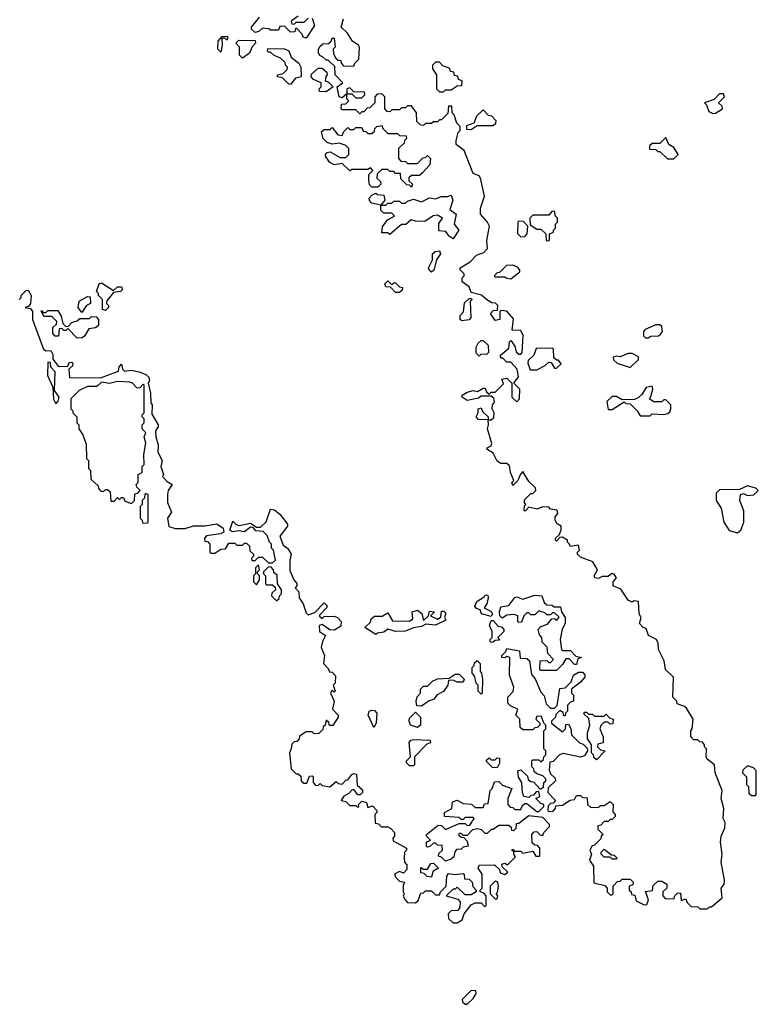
# Model space of a CAD drawing. Extents: x 2494118 to 2687960, y 757339 to 915227.
# Tile 265 of 364: x 2580383 to 2584100, y 903800 to 908753. Entities that reach past the tile are written whole.
import ezdxf

# ---------------------------------------------------------------- set-up
doc = ezdxf.new("R2010")
doc.units = 0

msp = doc.modelspace()

# ---------------------------------------------------------------- linework, layer by layer
at = {"layer": '0CON20XD'}
for points in [[(2581855, 908760), (2581866.4, 908723.6), (2581825, 908660), (2581810, 908665), (2581805, 908680), (2581778.3, 908708.3), (2581771.7, 908708.3), (2581768.3, 908691.7), (2581745, 908690), (2581715, 908720), (2581691.7, 908718.3), (2581685, 908700), (2581645, 908700), (2581637, 908707), (2581605, 908710), (2581587, 908693), (2581568.3, 908688.3), (2581550, 908705), (2581550, 908715), (2581590, 908765)], [(2581785, 908770), (2581750, 908745), (2581751.7, 908731.7), (2581765, 908730), (2581775, 908740), (2581815, 908740), (2581835, 908760)], [(2582895, 907070), (2582905, 907070), (2582911.7, 907078.3), (2582917.5, 907165), (2582905, 907190), (2582861.7, 907191.7), (2582868.3, 907248.3), (2582835, 907287.5), (2582805, 907290), (2582800, 907285), (2582800, 907245), (2582775, 907240), (2582752.5, 907275), (2582765, 907290), (2582788.3, 907291.7), (2582790, 907315), (2582777, 907327), (2582758.3, 907328.3), (2582733, 907343), (2582707, 907367), (2582655, 907380), (2582645, 907410), (2582610, 907435), (2582610, 907455), (2582620, 907465), (2582620, 907475), (2582600, 907495), (2582600, 907505), (2582650, 907535), (2582681.7, 907568.3), (2582718.3, 907581.7), (2582737.5, 907602.5), (2582733, 907643), (2582747.5, 907715), (2582737.5, 907735), (2582702.5, 907775), (2582702.5, 907805), (2582722.5, 907865), (2582702.5, 907955), (2582695, 907967.5), (2582665, 907980), (2582620, 908095), (2582580, 908125), (2582580, 908145), (2582590, 908185), (2582600, 908195), (2582600, 908215), (2582583, 908233), (2582570, 908275), (2582560, 908285), (2582558.3, 908318.3), (2582541.7, 908318.3), (2582538.3, 908281.7), (2582505, 908250), (2582495, 908250), (2582485, 908240), (2582465, 908240), (2582455, 908230), (2582425, 908230), (2582415, 908220), (2582401.7, 908221.7), (2582381.7, 908241.7), (2582380, 908285), (2582355, 908320), (2582335, 908320), (2582325, 908310), (2582305, 908310), (2582295, 908300), (2582255, 908300), (2582245, 908290), (2582231.7, 908291.7), (2582220, 908305), (2582220, 908365), (2582205, 908380), (2582181.7, 908378.3), (2582170, 908365), (2582170, 908335), (2582145, 908310), (2582131.7, 908308.3), (2582115, 908290), (2582105, 908290), (2582095, 908280), (2582075, 908300), (2582005, 908300), (2582000, 908305), (2582001.7, 908328.3), (2582025, 908330), (2582040, 908345), (2582030, 908355), (2582030, 908380), (2582005, 908360), (2581990, 908365), (2581980, 908415), (2582010, 908435), (2581970, 908475), (2581968.3, 908518.3), (2581935, 908550), (2581925, 908550), (2581906.7, 908566.7), (2581893.6, 908573.6), (2581887.5, 908585), (2581887.5, 908605), (2581895, 908620), (2581908.3, 908631.7), (2581937, 908633), (2581950, 908645), (2581955, 908660), (2581965, 908660), (2581970, 908615), (2581960, 908605), (2581963, 908583), (2581971.7, 908561.7), (2581985, 908550), (2581998.3, 908548.3), (2582000, 908535), (2582011.7, 908521.7), (2582065, 908520), (2582070, 908535), (2582090, 908555), (2582092.5, 908615), (2582087.5, 908625), (2582057.5, 908645), (2582032.5, 908685), (2582000, 908715), (2582013, 908757)], [(2581395, 908590), (2581380, 908605), (2581382.5, 908645), (2581401.7, 908668.3), (2581425, 908670), (2581430, 908665), (2581425, 908650), (2581415, 908660), (2581400, 908660), (2581402.5, 908625), (2581395, 908590)], [(2581505, 908560), (2581490, 908575), (2581490, 908615), (2581470, 908635), (2581485, 908650), (2581568.3, 908648.3), (2581570, 908635), (2581553, 908617), (2581540, 908585), (2581505, 908560)], [(2581745, 908427.5), (2581735, 908430), (2581705, 908460), (2581680, 908465), (2581680, 908475), (2581708.3, 908481.7), (2581728.3, 908501.7), (2581730, 908515), (2581720, 908525), (2581718.3, 908538.3), (2581695, 908560), (2581663, 908573), (2581645, 908590), (2581635, 908590), (2581630, 908595), (2581631.7, 908608.3), (2581715, 908606.7), (2581737, 908597), (2581750, 908565), (2581787.5, 908535), (2581797.5, 908515), (2581800, 908465), (2581771.7, 908458.3), (2581745, 908427.5)], [(2582515, 908390), (2582525, 908400), (2582555, 908400), (2582585, 908420), (2582608.3, 908421.7), (2582610, 908445), (2582591.7, 908451.7), (2582588.3, 908468.3), (2582571.7, 908471.7), (2582568.3, 908488.3), (2582551.7, 908491.7), (2582548.3, 908508.3), (2582511.7, 908521.7), (2582495, 908540), (2582475, 908540), (2582460, 908525), (2582460, 908505), (2582480, 908475), (2582480, 908405), (2582495, 908390), (2582515, 908390)], [(2581925, 908390), (2581891.7, 908391.7), (2581890, 908405), (2581900, 908415), (2581900, 908435), (2581861.7, 908451.7), (2581850, 908465), (2581851.7, 908478.3), (2581885, 908510), (2581905, 908510), (2581928.3, 908488.3), (2581930, 908475), (2581923, 908467), (2581920, 908445), (2581935, 908440), (2581960, 908415), (2581925, 908390)], [(2582105, 908360), (2582120, 908375), (2582118.3, 908388.3), (2582065, 908390), (2582045, 908410), (2582030, 908405), (2582030, 908380), (2582055, 908380), (2582075, 908360), (2582105, 908360)], [(2583870.7, 908280.7), (2583885, 908282.5), (2583920, 908305), (2583918.3, 908318.3), (2583900, 908335), (2583930, 908365), (2583925, 908380), (2583905, 908380), (2583878.3, 908351.7), (2583830, 908335), (2583840, 908325), (2583850.7, 908290.7), (2583870.7, 908280.7)], [(2582655, 908200), (2582685, 908220), (2582765, 908220), (2582778.3, 908231.7), (2582780, 908245), (2582758.3, 908268.3), (2582741.7, 908271.7), (2582715, 908300), (2582681.7, 908268.3), (2582668.3, 908231.7), (2582631.7, 908218.3), (2582631.7, 908201.7), (2582655, 908200)], [(2582355, 907910), (2582345, 907920), (2582331.7, 907921.7), (2582301.7, 907951.7), (2582300, 907980), (2582275, 907980), (2582265, 907990), (2582245, 907990), (2582235, 908000), (2582205, 908000), (2582181.7, 907978.3), (2582180, 907955), (2582198.3, 907938.3), (2582200, 907925), (2582185, 907910), (2582155, 907910), (2582143, 907923), (2582140, 907945), (2582140, 907975), (2582160, 907995), (2582148.3, 908008.3), (2582135, 908000), (2582055, 908000), (2582045, 907992.5), (2582005, 908030), (2581965, 908022.5), (2581943.9, 908033.9), (2581923, 908063), (2581922.5, 908075), (2581930, 908085), (2581945, 908087.5), (2581995, 908060), (2582025, 908060), (2582040, 908075), (2582040, 908105), (2582025, 908120), (2581991.7, 908131.7), (2581955, 908127.5), (2581930, 908135), (2581910, 908155), (2581901.7, 908188.3), (2581915, 908200), (2581945, 908200), (2581955, 908210), (2581983.6, 908173.6), (2582005, 908170), (2582015, 908190), (2582035, 908210), (2582045, 908200), (2582065, 908200), (2582075, 908210), (2582105, 908210), (2582111.7, 908191.7), (2582125, 908190), (2582135, 908180), (2582155, 908180), (2582168.3, 908191.7), (2582170, 908205), (2582180, 908215), (2582205, 908220), (2582210, 908205), (2582235, 908180), (2582285, 908180), (2582295, 908170), (2582328.3, 908168.3), (2582330, 908155), (2582320, 908145), (2582318.3, 908131.7), (2582290, 908105), (2582290, 908055), (2582301.7, 908041.7), (2582325, 908040), (2582335, 908030), (2582385, 908030), (2582411.7, 908058.3), (2582425, 908060), (2582435, 908070), (2582450, 908055), (2582447, 908023), (2582408.3, 907981.7), (2582395, 907970), (2582355, 907970), (2582341.7, 907958.3), (2582341.7, 907941.7), (2582360, 907925), (2582355, 907910)], [(2583675, 908052.5), (2583697.5, 908075), (2583675, 908110), (2583650, 908125), (2583635, 908160), (2583605, 908130), (2583565, 908130), (2583551.7, 908118.3), (2583551.7, 908101.7), (2583585, 908100), (2583595, 908090), (2583605, 908090), (2583643, 908053), (2583675, 908052.5)], [(2582565, 907650), (2582543.6, 907663.6), (2582528.3, 907688.3), (2582491.7, 907691.7), (2582493, 907727), (2582510, 907755), (2582485, 907770), (2582463.3, 907766.7), (2582421.7, 907738.3), (2582375, 907740), (2582353, 907747), (2582327, 907723), (2582305, 907722.5), (2582245, 907672.5), (2582235, 907680), (2582205, 907680), (2582208.3, 907711.7), (2582233.3, 907746.7), (2582270, 907765), (2582255, 907780), (2582215, 907780), (2582200, 907795), (2582200, 907820), (2582155, 907830), (2582143.3, 907843.3), (2582142.5, 907855), (2582155, 907870), (2582175, 907880), (2582183, 907873), (2582215, 907870), (2582220, 907845), (2582200, 907820), (2582225, 907820), (2582235, 907830), (2582255, 907830), (2582265, 907840), (2582295, 907840), (2582305, 907830), (2582325, 907830), (2582335, 907840), (2582365, 907850), (2582405, 907837.5), (2582445, 907857.5), (2582475, 907852.5), (2582505, 907863.3), (2582536.7, 907863.3), (2582555, 907870), (2582562.5, 907845), (2582548.3, 907798.3), (2582580, 907775), (2582570, 907725), (2582592.5, 907695), (2582565, 907650)], [(2583045, 907640), (2583050, 907645), (2583050, 907675), (2583070, 907685), (2583070, 907695), (2583080, 907705), (2583080, 907725), (2583090, 907735), (2583090, 907755), (2583080, 907765), (2583075, 907790), (2583061.7, 907788.3), (2583045, 907770), (2582965, 907770), (2582950, 907755), (2582951.7, 907721.7), (2582985, 907700), (2583005, 907700), (2583030, 907675), (2583031.7, 907641.7), (2583045, 907640)], [(2582905, 907660), (2582925, 907662.5), (2582937.5, 907675), (2582940, 907715), (2582918.3, 907738.3), (2582895, 907740), (2582890, 907735), (2582888.3, 907678.3), (2582905, 907660)], [(2582455, 907482.5), (2582443, 907493), (2582440, 907505), (2582460, 907545), (2582460, 907575), (2582473, 907587), (2582495, 907590), (2582500, 907575), (2582480, 907545), (2582467, 907493), (2582455, 907482.5)], [(2582855, 907450), (2582900, 907485), (2582900, 907495), (2582888.3, 907508.3), (2582865, 907517.5), (2582833, 907517), (2582798.3, 907481.7), (2582785, 907480), (2582770, 907465), (2582775, 907460), (2582825, 907460), (2582833, 907453), (2582855, 907450)], [(2580380, 907345), (2580390, 907355), (2580390, 907365), (2580415, 907390), (2580425, 907392.5), (2580440, 907365), (2580437.5, 907325), (2580428.3, 907311.7), (2580410, 907305), (2580435, 907300), (2580447, 907287), (2580447.5, 907245), (2580503.3, 907095), (2580515, 907087.5), (2580539.3, 907089.3), (2580549.3, 907069.3), (2580550, 907045), (2580578.3, 907008.3), (2580625, 907010), (2580631.7, 907028.3), (2580645, 907030), (2580650, 907025), (2580648.3, 907011.7), (2580630, 906995), (2580633, 906953), (2580789.3, 906950.7), (2580880, 906985), (2580883, 907007), (2580895, 907020), (2580900, 906995), (2580910, 906985), (2580945, 906990), (2580989.3, 906979.3), (2581018.3, 906968.3), (2581033.3, 906955), (2581037, 906937), (2581030, 906925), (2581041.2, 906875), (2581042.5, 906825), (2581050, 906815), (2581048.3, 906768.3), (2581080, 906715), (2581080, 906705), (2581066.7, 906685), (2581067.5, 906655), (2581080, 906615), (2581078.3, 906578.3), (2581100, 906535), (2581094, 906505), (2581107.5, 906465), (2581102.5, 906455), (2581125, 906430), (2581150, 906415), (2581130, 906385), (2581127.5, 906365), (2581127.5, 906325), (2581147.5, 906275), (2581127.5, 906245), (2581133.6, 906203.6), (2581165, 906193.3), (2581215, 906193.8), (2581257, 906207), (2581315, 906207.5), (2581375, 906217.5), (2581407.5, 906195), (2581410, 906175), (2581393, 906167), (2581323, 906157), (2581312.5, 906145), (2581315, 906130), (2581328.3, 906128.3), (2581340, 906115), (2581340, 906075), (2581345, 906070), (2581365, 906070), (2581395, 906090), (2581418.3, 906091.7), (2581435, 906120), (2581465, 906120), (2581475, 906110), (2581505, 906110), (2581515, 906120), (2581525, 906120), (2581540, 906105), (2581541.7, 906081.7), (2581560, 906065), (2581560, 906055), (2581550, 906045), (2581551.7, 906031.7), (2581568.3, 906031.7), (2581585, 906050), (2581605, 906050), (2581635, 906020), (2581655, 906020), (2581670, 906035), (2581660, 906085), (2581650, 906095), (2581650, 906115), (2581640, 906125), (2581628.3, 906158.3), (2581608.3, 906178.3), (2581571.7, 906181.7), (2581558.3, 906198.3), (2581545, 906200), (2581515, 906176.7), (2581485, 906182.5), (2581455, 906177.5), (2581440, 906185), (2581455, 906230), (2581473, 906213), (2581488.3, 906208.3), (2581545, 906220), (2581575, 906200), (2581595, 906200), (2581623.6, 906226.4), (2581645, 906290), (2581665, 906287.5), (2581693.9, 906263.9), (2581730, 906215), (2581730, 906205), (2581692.5, 906155), (2581709.3, 906109.3), (2581733, 906093), (2581750, 906065), (2581742.5, 906035), (2581743, 905983), (2581762.5, 905935), (2581777, 905917), (2581777.5, 905905), (2581770, 905895), (2581787.5, 905875), (2581790, 905845), (2581810, 905815), (2581825, 905770), (2581835, 905760), (2581868.3, 905771.7), (2581915, 905820), (2581930, 905805), (2581927.5, 905795), (2581891.7, 905758.3), (2581891.7, 905751.7), (2581905, 905740), (2581915, 905750), (2581965, 905753.3), (2581982.5, 905745), (2582000, 905725), (2581998.3, 905701.7), (2581967.5, 905682.5), (2581943, 905683), (2581905, 905710), (2581890, 905705), (2581892.5, 905675), (2581922.5, 905655), (2581906.2, 905625), (2581900, 905595), (2581917.5, 905555), (2581912.5, 905515), (2581935, 905490), (2581941.7, 905471.7), (2581955, 905470), (2581971.7, 905451.7), (2581970, 905415), (2581960, 905405), (2581970, 905375), (2581965, 905370), (2581955, 905380), (2581947.5, 905365), (2581966.2, 905325), (2581957.5, 905285), (2581986.2, 905255), (2581986, 905244), (2581958.3, 905201.7), (2581941.7, 905201.7), (2581938.3, 905218.3), (2581925, 905230), (2581920, 905205), (2581910, 905195), (2581908.3, 905181.7), (2581888.3, 905161.7), (2581865, 905160), (2581855, 905170), (2581825, 905170), (2581791.7, 905148.3), (2581790, 905135), (2581778.3, 905121.7), (2581765, 905120), (2581751.7, 905108.3), (2581750, 905085), (2581740, 905065), (2581750, 904985), (2581775, 904960), (2581785, 904960), (2581798.3, 904948.3), (2581800, 904925), (2581813, 904913), (2581828.3, 904911.7), (2581841.7, 904948.3), (2581855, 904950), (2581860, 904945), (2581860, 904915), (2581871.7, 904901.7), (2581885, 904900), (2581895, 904910), (2581905, 904900), (2581943.3, 904893.3), (2581975, 904920), (2581985, 904910), (2582005, 904907.5), (2582025, 904927.5), (2582035, 904930), (2582053.8, 904956.2), (2582065, 904961.2), (2582077.3, 904957.3), (2582082, 904902), (2582108.3, 904878.3), (2582107.5, 904865), (2582096.1, 904853.9), (2582085, 904853.3), (2582065, 904880), (2582055, 904877.5), (2582039.3, 904860.7), (2582013.6, 904846.4), (2582000, 904825), (2582025, 904820), (2582045, 904800), (2582075, 904800), (2582085, 904790), (2582090, 904795), (2582087.5, 904805), (2582105, 904821.2), (2582127.5, 904815), (2582135, 904790), (2582158.3, 904798.3), (2582180, 904775), (2582180, 904765), (2582170, 904755), (2582171.7, 904711.7), (2582188.3, 904708.3), (2582203, 904693), (2582235, 904692.5), (2582250, 904685), (2582270, 904665), (2582270, 904645), (2582260, 904635), (2582261.7, 904621.7), (2582330, 904585), (2582330, 904575), (2582320, 904565), (2582317.5, 904535), (2582320, 904515), (2582331.7, 904501.7), (2582331.7, 904478.3), (2582315, 904460), (2582295, 904467.5), (2582270, 904455), (2582275, 904440), (2582295, 904420), (2582320, 904415), (2582312.5, 904397.5), (2582312.5, 904365), (2582317.5, 904355), (2582313.6, 904343.6), (2582322.5, 904325), (2582335, 904312.5), (2582375, 904310), (2582388.3, 904321.7), (2582401.7, 904358.3), (2582415, 904360), (2582425, 904370), (2582455, 904370), (2582475, 904350), (2582495, 904350), (2582500, 904365), (2582530, 904395), (2582532.5, 904445), (2582541.7, 904458.3), (2582575, 904452.5), (2582615, 904457.5), (2582620, 904455), (2582621.7, 904431.7), (2582645, 904430), (2582660, 904415), (2582663, 904393), (2582680, 904375), (2582680, 904365), (2582655, 904350), (2582625, 904350), (2582585, 904390), (2582575, 904380), (2582565, 904380), (2582530, 904345), (2582588.3, 904328.3), (2582600, 904315), (2582598.3, 904288.3), (2582588.3, 904271.7), (2582555, 904270), (2582540, 904255), (2582541.7, 904231.7), (2582565, 904210), (2582585, 904210), (2582610, 904225), (2582620, 904255), (2582655, 904300), (2582675, 904310), (2582705, 904310), (2582721.7, 904291.7), (2582730, 904295), (2582730, 904345), (2582718.3, 904358.3), (2582700, 904365), (2582700, 904375), (2582710, 904385), (2582710, 904455), (2582690, 904485), (2582695, 904500), (2582771.7, 904501.7), (2582798.3, 904478.3), (2582801.7, 904461.7), (2582825, 904452.5), (2582840, 904465), (2582811.7, 904491.7), (2582810, 904505), (2582825, 904510), (2582838.3, 904501.7), (2582878.3, 904541.7), (2582870, 904555), (2582870, 904570), (2582861.7, 904571.7), (2582861.7, 904578.3), (2582868.3, 904578.3), (2582870, 904570), (2582905, 904570), (2582915, 904560), (2582965, 904570), (2582980, 904545), (2583000, 904545), (2583000, 904585), (2582988.3, 904598.3), (2582975, 904600), (2582961.7, 904611.7), (2582960, 904655), (2582971.7, 904668.3), (2582985, 904670), (2583001.7, 904651.7), (2583015, 904650), (2583020, 904665), (2583050, 904695), (2583050, 904705), (2583015, 904740), (2582945, 904747.5), (2582895, 904710), (2582881.7, 904708.3), (2582880, 904685), (2582867.5, 904672.5), (2582860, 904675), (2582858.3, 904688.3), (2582845, 904700), (2582795, 904700), (2582765, 904680), (2582755, 904680), (2582735, 904660), (2582725, 904660), (2582707, 904677), (2582685, 904682.5), (2582661.7, 904678.3), (2582635, 904650), (2582615, 904650), (2582605, 904660), (2582595, 904660), (2582591.7, 904651.7), (2582605, 904640), (2582618.3, 904638.3), (2582635, 904620), (2582640, 904595), (2582615, 904590), (2582605, 904580), (2582581.7, 904578.3), (2582573, 904567), (2582568.3, 904541.7), (2582555, 904530), (2582525, 904520), (2582505, 904540), (2582490, 904545), (2582491.7, 904558.3), (2582510, 904575), (2582508.3, 904598.3), (2582485, 904600), (2582475, 904610), (2582465, 904610), (2582447, 904593), (2582435, 904590), (2582430, 904595), (2582430, 904615), (2582450, 904625), (2582430, 904645), (2582430, 904655), (2582488.3, 904701.7), (2582505, 904700), (2582525, 904680), (2582595, 904710), (2582625, 904710), (2582635, 904700), (2582648.3, 904701.7), (2582670, 904735), (2582665, 904740), (2582625, 904740), (2582615, 904730), (2582605, 904730), (2582595, 904740), (2582520, 904745), (2582520, 904765), (2582557.5, 904785), (2582561.7, 904818.3), (2582585, 904827.5)], [(2580815, 907290), (2580800, 907295), (2580800, 907345), (2580780, 907365), (2580780, 907375), (2580770, 907385), (2580782.5, 907425), (2580795, 907430), (2580855, 907390), (2580875, 907410), (2580895, 907410), (2580900, 907395), (2580890, 907385), (2580855, 907380), (2580821.7, 907338.3), (2580820, 907325), (2580830, 907315), (2580830, 907305), (2580815, 907290)], [(2582295, 907380), (2582275, 907380), (2582248.3, 907408.3), (2582225, 907410), (2582220, 907425), (2582235, 907440), (2582255, 907420), (2582265, 907430), (2582275, 907430), (2582295, 907410), (2582310, 907405), (2582308.3, 907391.7), (2582295, 907380)], [(2580695, 907280), (2580677.5, 907305), (2580683, 907337), (2580725, 907360), (2580738.3, 907358.3), (2580740, 907325), (2580720, 907315), (2580695, 907280)], [(2582608.3, 907238.3), (2582600, 907245), (2582600, 907265), (2582617, 907283), (2582621.7, 907328.3), (2582645, 907350), (2582655, 907350), (2582660, 907345), (2582650, 907335), (2582652.5, 907255), (2582645, 907242.5), (2582608.3, 907238.3)], [(2580671.7, 907151.7), (2580625, 907200), (2580615, 907190), (2580605, 907190), (2580595, 907200), (2580581.7, 907198.3), (2580578.3, 907161.7), (2580561.7, 907161.7), (2580550, 907175), (2580550, 907205), (2580568.3, 907221.7), (2580570, 907235), (2580545, 907260), (2580505, 907260), (2580491.7, 907288.3), (2580498.3, 907288.3), (2580500, 907280), (2580515, 907280), (2580525, 907290), (2580575, 907290), (2580591.7, 907261.7), (2580600, 907225), (2580615, 907210), (2580628.3, 907211.7), (2580645, 907230), (2580671.7, 907238.3), (2580685, 907250), (2580735, 907250), (2580745, 907260), (2580768.3, 907258.3), (2580780, 907245), (2580780, 907215), (2580765, 907202.5), (2580731.7, 907198.3), (2580709.3, 907160.7), (2580695, 907152.5), (2580671.7, 907151.7)], [(2583545, 907152.5), (2583558.3, 907161.7), (2583597, 907163), (2583608.3, 907171.7), (2583617.5, 907185), (2583615, 907210), (2583605, 907217.5), (2583585, 907217.5), (2583530, 907195), (2583522.5, 907185), (2583523, 907163), (2583533, 907153), (2583545, 907152.5)], [(2582585, 904827.5), (2582615, 904810), (2582657, 904807), (2582675, 904790), (2582715, 904790), (2582721.7, 904808.3), (2582740, 904810), (2582750, 904875), (2582760, 904885), (2582771.7, 904918.3), (2582795, 904920), (2582813, 904903), (2582860, 904885), (2582840, 904835), (2582840, 904805), (2582851.7, 904791.7), (2582865, 904790), (2582875, 904780), (2582905, 904780), (2582911.7, 904798.3), (2582925, 904810), (2582935, 904810), (2582985, 904770), (2582995, 904770), (2583020, 904795), (2583020, 904805), (2583005, 904810), (2582980, 904835), (2583000, 904845), (2582995, 904870), (2582981.7, 904868.3), (2582968.3, 904851.7), (2582955, 904850), (2582945, 904840), (2582920, 904845), (2582912.5, 904865), (2582910, 904915), (2582893, 904943), (2582890, 904975), (2582905, 904980), (2582938.3, 904948.3), (2582941.7, 904931.7), (2582955, 904920), (2582968.3, 904918.3), (2583001.7, 904881.7), (2583018.3, 904891.7), (2583020, 904915), (2583030, 904925), (2583030, 904935), (2583015, 904950), (2582985, 904960), (2582971.7, 904971.7), (2582970, 904985), (2582960, 904995), (2582960, 905025), (2582965, 905030), (2582995, 905030), (2583005, 905020), (2583018.3, 905031.7), (2583020, 905045), (2583030, 905055), (2583030, 905075), (2583020, 905085), (2583020, 905175), (2583030, 905185), (2583030, 905205), (2583020, 905215), (2583008.3, 905248.3), (2582985, 905250), (2582980, 905235), (2583000, 905215), (2583000, 905205), (2582988.3, 905191.7), (2582975, 905190), (2582965, 905180), (2582915, 905180), (2582901.7, 905191.7), (2582900, 905235), (2582880, 905255), (2582890, 905285), (2582855, 905300), (2582840, 905315), (2582840, 905345), (2582867, 905373), (2582870, 905395), (2582847.5, 905455), (2582850, 905545), (2582835, 905550), (2582825, 905542.5), (2582810, 905545), (2582810, 905555), (2582830, 905575), (2582835, 905590), (2582898.3, 905578.3), (2582901.7, 905541.7), (2582935, 905540), (2582948.3, 905528.3), (2582958.3, 905458.3), (2582977, 905437), (2583005, 905370), (2583021.7, 905351.7), (2583031.7, 905311.7), (2583055, 905290), (2583075, 905290), (2583087.5, 905302.5), (2583101.7, 905388.3), (2583128.3, 905391.7), (2583158.3, 905421.7), (2583170, 905455), (2583195, 905470), (2583215, 905470), (2583227, 905457), (2583227.5, 905445), (2583205, 905420), (2583160, 905385), (2583160, 905365), (2583170, 905355), (2583170, 905325), (2583155, 905320), (2583140, 905305), (2583140, 905275), (2583130, 905265), (2583128.3, 905251.7), (2583121.7, 905251.7), (2583118.3, 905268.3), (2583101.7, 905278.3), (2583081.7, 905258.3), (2583080, 905245), (2583060, 905225), (2583060, 905215), (2583115, 905170), (2583130, 905185), (2583131.7, 905208.3), (2583145, 905210), (2583157, 905187), (2583160, 905155), (2583200, 905115), (2583218.3, 905108.3), (2583238.3, 905088.3), (2583240, 905075), (2583225, 905050), (2583205, 905042.5), (2583118.3, 905061.7), (2583100, 905055), (2583068.3, 905021.7), (2583051.7, 905018.3), (2583048.3, 904978.3), (2583055, 904960), (2583078.3, 904938.3), (2583080, 904925), (2583041.7, 904888.3), (2583040, 904865), (2583080, 904825), (2583068.3, 904811.7), (2583055, 904810), (2583041.7, 904798.3), (2583040, 904775), (2583045, 904770), (2583068.3, 904771.7), (2583080, 904785), (2583081.7, 904798.3), (2583115, 904802.5), (2583153, 904827), (2583175, 904830), (2583185, 904850), (2583205, 904850), (2583215, 904840), (2583238.3, 904838.3), (2583240, 904805), (2583255, 904792.5), (2583295, 904790), (2583305, 904800), (2583325, 904800), (2583355, 904820), (2583370, 904805), (2583368.3, 904768.3), (2583380, 904755), (2583380, 904745), (2583365, 904730), (2583355, 904730), (2583345, 904720), (2583325, 904720), (2583308.3, 904701.7), (2583291.7, 904698.3), (2583291.7, 904681.7), (2583320, 904655), (2583310, 904645), (2583308.3, 904631.7), (2583275, 904600), (2583263.6, 904596.4), (2583252.5, 904575), (2583260, 904555), (2583250, 904525), (2583270, 904495), (2583271.7, 904411.7), (2583328.3, 904398.3), (2583340, 904385), (2583340, 904365), (2583355, 904350), (2583365, 904350), (2583370, 904355), (2583370, 904395), (2583391.7, 904418.3), (2583405, 904420), (2583415, 904430), (2583455, 904430), (2583470, 904415), (2583468.3, 904401.7), (2583450, 904395), (2583450, 904375), (2583460, 904365), (2583461.7, 904351.7), (2583478.3, 904348.3), (2583485, 904320), (2583525, 904300), (2583538.3, 904301.7), (2583547.5, 904325), (2583531.7, 904368.3), (2583568.3, 904371.7), (2583571.7, 904398.3), (2583595, 904420), (2583615, 904420), (2583640, 904405), (2583640, 904385), (2583620, 904365), (2583620, 904345), (2583631.7, 904331.7), (2583675, 904330), (2583680, 904345), (2583695, 904360), (2583708.3, 904358.3), (2583711.7, 904321.7), (2583735, 904330), (2583741.7, 904311.7), (2583761.7, 904291.7), (2583795, 904290), (2583805, 904280), (2583845, 904280), (2583855, 904290), (2583865, 904290), (2583917.5, 904335), (2583912.5, 904385), (2583927.5, 904405), (2583930, 904425), (2583912.5, 904515), (2583917.5, 904555), (2583910, 904615), (2583913.6, 904646.4), (2583931.7, 904688.3), (2583932.5, 904715), (2583923.3, 904735), (2583926.2, 904785), (2583913.3, 904835), (2583917.5, 904875), (2583882.5, 904965), (2583880, 905005), (2583843.3, 905033.3), (2583837.5, 905045), (2583840, 905085), (2583830, 905095), (2583830, 905105), (2583818.3, 905118.3), (2583805, 905120), (2583795, 905130), (2583775, 905130), (2583760, 905145), (2583760, 905175), (2583767.5, 905185), (2583772.5, 905235), (2583739.3, 905289.3), (2583728.8, 905298.8), (2583691.7, 905311.7), (2583690, 905325), (2583670, 905345), (2583672.5, 905445), (2583632.5, 905485), (2583627, 905527), (2583597.5, 905585), (2583596.4, 905616.4), (2583587.5, 905635), (2583547.5, 905655), (2583535, 905690), (2583520, 905695), (2583502.5, 905715), (2583510, 905745), (2583500, 905765), (2583497, 905827), (2583475, 905830), (2583465, 905822.5), (2583445, 905832.5), (2583408.3, 905888.3), (2583370, 905905), (2583370, 905925), (2583386.7, 905945), (2583375, 905963.3), (2583363.6, 905966.4), (2583345, 905952.5), (2583315, 905952.5), (2583295, 905942), (2583277.5, 905945), (2583273.3, 905955), (2583290, 905985), (2583267.5, 906025), (2583205, 906050), (2583190, 906065), (2583190, 906075), (2583200, 906085), (2583195, 906110), (2583155, 906102.5), (2583150, 906115), (2583140, 906125), (2583140, 906135), (2583115, 906150), (2583101.7, 906148.3), (2583085, 906130), (2583080, 906135), (2583080, 906145), (2583098.3, 906161.7), (2583107.5, 906185), (2583107.5, 906205), (2583087, 906217), (2583077.5, 906235), (2583078.3, 906251.7), (2583091.7, 906268.3), (2583087.5, 906285), (2583055, 906290), (2583045, 906300), (2583015, 906302.5), (2582985, 906290), (2582945, 906300), (2582928.3, 906281.7), (2582921.7, 906281.7), (2582923, 906307), (2582930, 906315), (2582923, 906323), (2582923, 906337), (2582955, 906370), (2582965, 906370), (2582980, 906385), (2582978.3, 906398.3), (2582945, 906430), (2582915, 906480), (2582903, 906467), (2582890, 906435), (2582865, 906410), (2582860, 906425), (2582870, 906435), (2582852.5, 906475), (2582848.3, 906508.3), (2582835, 906520), (2582805, 906520), (2582785, 906532.5), (2582765, 906572.5), (2582733, 906593), (2582735, 906600), (2582755, 906610), (2582758.8, 906621.2), (2582736.7, 906695), (2582742.5, 906715), (2582740, 906740), (2582692.5, 906742.5), (2582680, 906755), (2582690, 906775), (2582690, 906795), (2582705, 906800), (2582711.7, 906781.7), (2582740, 906755), (2582740, 906740), (2582755, 906740), (2582768.3, 906751.7), (2582770, 906775), (2582760, 906795), (2582762.5, 906815), (2582771.7, 906828.3), (2582768.3, 906848.3), (2582755, 906860), (2582705, 906860), (2582691.7, 906848.3), (2582635, 906836.7), (2582610, 906855), (2582610, 906865), (2582635, 906880), (2582665, 906887.5), (2582687.5, 906882.5), (2582715, 906900), (2582725, 906900), (2582731.7, 906881.7), (2582745, 906870), (2582755, 906880), (2582775, 906880), (2582818.3, 906921.7), (2582810, 906945), (2582835, 906950), (2582860, 906925), (2582860, 906855), (2582885, 906830), (2582897.5, 906845), (2582900, 906895), (2582870, 906925), (2582893, 906957), (2582886.7, 906995), (2582855, 907030), (2582835, 907030), (2582815, 907050), (2582805, 907050), (2582802.5, 907065), (2582845, 907100), (2582848.3, 907131.7), (2582855, 907140), (2582875, 907110), (2582881.7, 907081.7), (2582895, 907070)], [(2582695, 907060), (2582680, 907075), (2582680, 907105), (2582690, 907125), (2582705, 907140), (2582715, 907140), (2582740, 907115), (2582741.7, 907078.3), (2582731.7, 907068.3), (2582705, 907070), (2582695, 907060)], [(2582951.7, 906991.7), (2582985, 906992.5), (2583027, 907013), (2583045, 907030), (2583058.3, 907028.3), (2583075, 907000), (2583085, 907000), (2583108.3, 907021.7), (2583095, 907040), (2583085, 907040), (2583071.7, 907051.7), (2583070, 907095), (2583065, 907100), (2582981.7, 907098.3), (2582970, 907065), (2582941.7, 907038.3), (2582940, 907025), (2582951.7, 906991.7)], [(2583455, 907003.3), (2583496.4, 907043.6), (2583497, 907057), (2583465, 907073.3), (2583445, 907073.8), (2583405, 907056.7), (2583385, 907060), (2583370, 907055), (2583371.7, 907041.7), (2583390, 907025), (2583455, 907003.3)], [(2580565, 906820), (2580576.7, 906833.3), (2580582.5, 906855), (2580558.3, 906888.3), (2580561.7, 906981.7), (2580540, 907005), (2580538.3, 907028.3), (2580525, 907030), (2580523.6, 906963.6), (2580550, 906905), (2580553.9, 906843.9), (2580565, 906820)], [(2580945, 906320), (2580960, 906335), (2580961.7, 906368.3), (2580978.3, 906371.7), (2580990, 906385), (2580971.7, 906401.7), (2580970, 906415), (2580980, 906425), (2580980, 906465), (2581000, 906475), (2581000, 906505), (2581010, 906515), (2581007.5, 906565), (2581017.5, 906625), (2581010, 906655), (2581017.5, 906675), (2581000, 906695), (2581000, 906715), (2581010, 906725), (2581010, 906745), (2581000, 906755), (2581000, 906765), (2581010, 906775), (2581010, 906915), (2581005, 906920), (2580988.3, 906901.7), (2580975, 906900), (2580950, 906925), (2580935, 906930), (2580875, 906932.5), (2580835, 906922.5), (2580795, 906930), (2580771.7, 906908.3), (2580725, 906907.5), (2580681.7, 906888.3), (2580640, 906845), (2580640, 906795), (2580650, 906785), (2580650, 906775), (2580670, 906755), (2580670, 906725), (2580680, 906715), (2580680, 906695), (2580700, 906665), (2580717, 906617), (2580720, 906545), (2580730, 906535), (2580730, 906495), (2580740, 906485), (2580741.7, 906441.7), (2580778.3, 906408.3), (2580780, 906395), (2580791.7, 906381.7), (2580805, 906380), (2580815, 906390), (2580825, 906390), (2580838.3, 906378.3), (2580841.7, 906331.7), (2580858.3, 906331.7), (2580875, 906350), (2580885, 906340), (2580895, 906350), (2580905, 906350), (2580911.7, 906331.7), (2580945, 906320)], [(2583555, 906760), (2583565, 906770), (2583625, 906767.5), (2583645, 906772.5), (2583655, 906780), (2583660, 906795), (2583660, 906815), (2583635, 906840), (2583625, 906840), (2583615, 906830), (2583575, 906830), (2583550, 906845), (2583557.5, 906852.5), (2583570, 906895), (2583565, 906910), (2583535, 906902.5), (2583513, 906867), (2583495, 906850), (2583477, 906843), (2583415, 906840), (2583387, 906857), (2583365, 906857.5), (2583338.3, 906831.7), (2583345, 906792.5), (2583365, 906792.5), (2583425, 906830), (2583433, 906823), (2583455, 906820), (2583490, 906785), (2583505, 906760), (2583555, 906760)], [(2583995, 906172.5), (2584012.5, 906185), (2584026.7, 906225), (2584027, 906283), (2584007.5, 906335), (2584010, 906365), (2584025, 906370), (2584045, 906360), (2584077, 906363), (2584100, 906385), (2584087, 906397), (2584045, 906407.5), (2584005, 906390), (2583905, 906387.5), (2583888.3, 906371.7), (2583887.5, 906335), (2583912.5, 906295), (2583926.7, 906225), (2583953.9, 906183.9), (2583995, 906172.5)], [(2581025, 906220), (2581030, 906225), (2581030, 906365), (2581015, 906370), (2581010, 906345), (2581000, 906335), (2581000, 906315), (2580990, 906305), (2580990, 906245), (2581000, 906235), (2581001.7, 906221.7), (2581025, 906220)], [(2581575, 905910), (2581590, 905935), (2581590, 905955), (2581580, 905965), (2581580, 905975), (2581590, 905985), (2581585, 906010), (2581570, 905995), (2581570, 905965), (2581560, 905955), (2581560, 905925), (2581575, 905910)], [(2581675, 905830), (2581688.3, 905841.7), (2581690, 905855), (2581700, 905865), (2581700, 905885), (2581680, 905915), (2581678.3, 905958.3), (2581661.7, 905971.7), (2581660, 905985), (2581648.3, 905998.3), (2581635, 906000), (2581610, 905975), (2581610, 905965), (2581620, 905955), (2581620, 905915), (2581625, 905910), (2581655, 905910), (2581668.3, 905898.3), (2581670, 905885), (2581651.7, 905868.3), (2581650, 905855), (2581675, 905830)], [(2582755, 905750), (2582707.5, 905765), (2582700, 905785), (2582681.7, 905791.7), (2582673, 905803), (2582683.6, 905826.4), (2582720, 905850), (2582725, 905860), (2582738.3, 905858.3), (2582740, 905845), (2582733.3, 905815), (2582720, 905795), (2582756.4, 905776.4), (2582762.5, 905765), (2582755, 905750)], [(2583085, 905480), (2583005, 905480), (2583000, 905485), (2583001.7, 905528.3), (2583035, 905530), (2583045, 905520), (2583055, 905520), (2583070, 905535), (2583040, 905565), (2583037, 905597), (2583011.7, 905621.7), (2583010, 905645), (2582998.3, 905658.3), (2582992.5, 905685), (2583005, 905700), (2583038.3, 905711.7), (2583061.7, 905738.3), (2583075, 905740), (2583085, 905730), (2583098.3, 905748.3), (2583075, 905770), (2583065, 905770), (2583055, 905760), (2583035, 905760), (2583025, 905770), (2582995, 905780), (2582975, 905760), (2582955, 905760), (2582945, 905770), (2582935, 905770), (2582920, 905755), (2582908.3, 905721.7), (2582895, 905720), (2582890, 905725), (2582890, 905755), (2582871.7, 905761.7), (2582835, 905757.5), (2582811.7, 905741.7), (2582800, 905755), (2582797.5, 905775), (2582805, 905800), (2582845, 905806.7), (2582875, 905846.7), (2582885, 905850), (2582915, 905837.5), (2582975, 905857.5), (2583010, 905855), (2583021.7, 905821.7), (2583035, 905810), (2583061.7, 905808.3), (2583075, 905800), (2583105, 905800), (2583110, 905775), (2583127.5, 905745), (2583127.5, 905715), (2583113, 905687), (2583102.5, 905635), (2583110, 905585), (2583115, 905580), (2583155, 905580), (2583181.7, 905551.7), (2583210, 905545), (2583191.7, 905538.3), (2583185, 905510), (2583175, 905510), (2583148.3, 905538.3), (2583131.7, 905538.3), (2583115, 905510), (2583085, 905480)], [(2582175, 905660), (2582120, 905695), (2582148.3, 905721.7), (2582151.7, 905738.3), (2582168.3, 905751.7), (2582207, 905753), (2582235, 905770), (2582258.3, 905728.3), (2582345, 905727.5), (2582361.7, 905738.3), (2582357.5, 905775), (2582385, 905783.3), (2582406.2, 905766.2), (2582415, 905730), (2582440, 905755), (2582445, 905777.5), (2582470, 905775), (2582450, 905755), (2582485, 905737.5), (2582501.7, 905748.3), (2582505, 905777.5), (2582517, 905777), (2582527.5, 905767.5), (2582520, 905745), (2582528.3, 905731.7), (2582475, 905707.5), (2582427, 905713), (2582405, 905700), (2582365, 905693.3), (2582325, 905677.5), (2582275, 905676.2), (2582235, 905687.5), (2582215, 905672.5), (2582183, 905667), (2582175, 905660)], [(2582755, 905620), (2582750, 905625), (2582750, 905635), (2582760, 905645), (2582760, 905675), (2582747.5, 905705), (2582755, 905730), (2582765, 905730), (2582791.7, 905701.7), (2582808.3, 905698.3), (2582820, 905685), (2582820, 905675), (2582790, 905645), (2582798.3, 905631.7), (2582775, 905630), (2582765, 905622.5), (2582755, 905620)], [(2582705, 905360), (2582690, 905375), (2582690, 905405), (2582680, 905415), (2582671.7, 905451.7), (2582660, 905465), (2582660, 905495), (2582670, 905505), (2582671.7, 905518.3), (2582685, 905530), (2582700, 905515), (2582700, 905475), (2582707.5, 905465), (2582712.5, 905435), (2582710, 905365), (2582705, 905360)], [(2582405, 905300), (2582381.7, 905301.7), (2582377.5, 905325), (2582383, 905347), (2582400, 905365), (2582400, 905385), (2582415, 905400), (2582435, 905400), (2582460, 905425), (2582485, 905437.5), (2582545, 905440), (2582575, 905460), (2582595, 905460), (2582620, 905435), (2582615, 905420), (2582585, 905420), (2582565, 905430), (2582541.7, 905428.3), (2582537.5, 905405), (2582516.4, 905373.6), (2582483.3, 905356.7), (2582465, 905332.5), (2582443, 905327), (2582405, 905300)], [(2582165, 905192.5), (2582137.5, 905255), (2582142.5, 905275), (2582155, 905280), (2582168.3, 905278.3), (2582180, 905265), (2582177.5, 905215), (2582165, 905192.5)], [(2582385, 905192.5), (2582350, 905205), (2582342.5, 905225), (2582345, 905240), (2582375, 905270), (2582400, 905245), (2582400, 905205), (2582385, 905192.5)], [(2583285, 905030), (2583271.7, 905041.7), (2583270, 905055), (2583260, 905065), (2583260, 905105), (2583240, 905135), (2583240, 905165), (2583252.5, 905205), (2583247.5, 905237.5), (2583221.7, 905261.7), (2583225, 905270), (2583235, 905270), (2583245, 905260), (2583265, 905260), (2583275, 905250), (2583325, 905250), (2583335, 905260), (2583351.7, 905241.7), (2583370, 905235), (2583368.3, 905211.7), (2583355, 905210), (2583345, 905220), (2583325, 905220), (2583308.3, 905201.7), (2583302.5, 905185), (2583320, 905145), (2583320, 905115), (2583291.7, 905108.3), (2583290, 905095), (2583305, 905080), (2583330, 905075), (2583285, 905030)], [(2582365, 905000), (2582345, 905000), (2582330, 905015), (2582330, 905025), (2582350, 905045), (2582343, 905117), (2582351.7, 905128.3), (2582365, 905132.5), (2582448.3, 905128.3), (2582450, 905115), (2582431.7, 905108.3), (2582370, 905045), (2582370, 905005), (2582365, 905000)], [(2582785, 904990), (2582761.7, 904991.7), (2582731.7, 905021.7), (2582731.7, 905028.3), (2582745, 905040), (2582755, 905030), (2582775, 905030), (2582785, 905040), (2582798.3, 905038.3), (2582797, 905013), (2582785, 904990)], [(2584085, 904850), (2584090, 904855), (2584090, 904975), (2584075, 904990), (2584045, 905000), (2584021.7, 904978.3), (2584020, 904965), (2584040, 904945), (2584040, 904905), (2584050, 904895), (2584051.7, 904861.7), (2584065, 904850), (2584085, 904850)], [(2583385, 904530), (2583365, 904530), (2583355, 904540), (2583325, 904540), (2583310, 904555), (2583310, 904565), (2583325, 904580), (2583361.7, 904551.7), (2583375, 904550), (2583390, 904535), (2583385, 904530)], [(2582455, 904440), (2582433, 904443), (2582418.3, 904458.3), (2582401.7, 904461.7), (2582401.7, 904488.3), (2582415, 904480), (2582435, 904480), (2582451.7, 904508.3), (2582465, 904510), (2582490, 904485), (2582461.7, 904468.3), (2582455, 904440)], [(2582785, 904330), (2582790, 904345), (2582780, 904355), (2582787, 904363), (2582792.5, 904395), (2582790, 904415), (2582775, 904420), (2582750, 904395), (2582750, 904355), (2582775, 904330), (2582785, 904330)], [(2582635, 903800), (2582665, 903830), (2582680, 903855), (2582678.3, 903868.3), (2582655, 903870), (2582610, 903825), (2582611.7, 903811.7), (2582625, 903800), (2582635, 903800)]]:
    msp.add_lwpolyline(points, dxfattribs=at)

doc.saveas('drawing.dxf')
